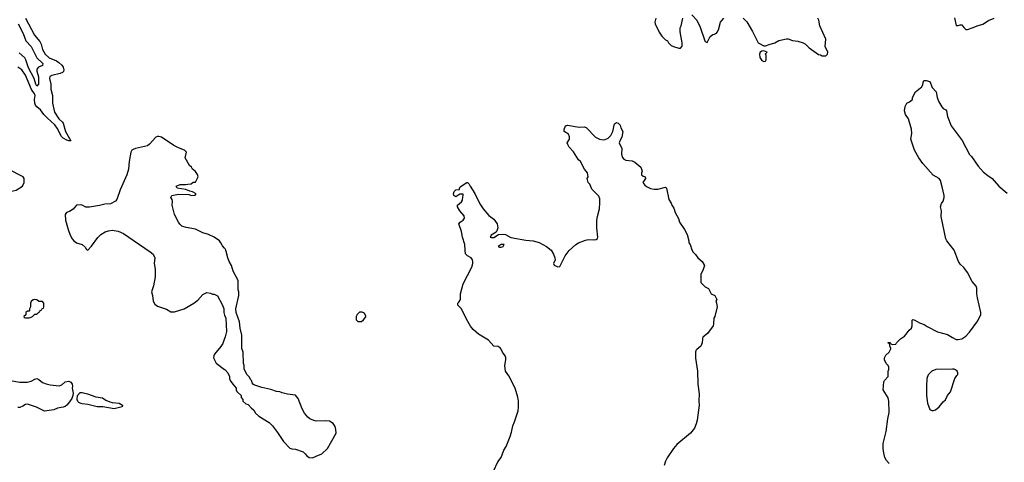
# Model space of a CAD drawing. Header units: inches. Extents: x 1934316 to 2140091, y 524953 to 667329.
# Tile 287 of 384: x 2057829 to 2068259, y 615002 to 619695. Entities that reach past the tile are written whole.
import ezdxf

# ---------------------------------------------------------------- set-up
doc = ezdxf.new("R2010")
doc.units = ezdxf.units.IN
doc.header["$MEASUREMENT"] = 0
doc.layers.add('C0651', color=7, linetype='Continuous')
doc.layers.add('C0661', color=7, linetype='Continuous')

msp = doc.modelspace()

# ---------------------------------------------------------------- linework, layer by layer
at = {"layer": 'C0651', "color": 5}
for points, elevation in [([(2057892, 619712), (2057985, 619530), (2058043, 619463), (2058056, 619436), (2058070, 619378), (2058099, 619330), (2058141, 619290), (2058218, 619258), (2058242, 619242), (2058274, 619214), (2058291, 619190), (2058297, 619163), (2058293, 619147), (2058283, 619136), (2058256, 619124), (2058170, 619105), (2058149, 619091), (2058146, 619070), (2058158, 619010), (2058157, 618957), (2058175, 618890), (2058177, 618810), (2058196, 618716), (2058245, 618645), (2058284, 618610), (2058290, 618599), (2058313, 618510), (2058371, 618409), (2058351, 618409), (2058330, 618416), (2058290, 618440), (2058270, 618458), (2058225, 618545), (2058200, 618580), (2058122, 618650), (2058083, 618690), (2058050, 618741), (2058010, 618772), (2057995, 618790), (2057988, 618810), (2057987, 618850), (2057993, 618890), (2057986, 618910), (2057955, 618955), (2057890, 619106), (2057850, 619165), (2057810, 619193)], 240), ([(2057812, 619652), (2057865, 619550), (2057895, 619470), (2057951, 619410), (2058012, 619290), (2058074, 619230), (2058071, 619210), (2058028, 619192), (2058010, 619170), (2058009, 619149), (2058029, 619090), (2058029, 619010), (2058010, 618990), (2057999, 619010), (2057982, 619070), (2057923, 619183), (2057895, 619270), (2057882, 619290), (2057825, 619345)], 220), ([(2060000, 617272), (2059977, 617297), (2059961, 617330), (2059944, 617350), (2059890, 617390), (2059830, 617417), (2059770, 617436), (2059690, 617475), (2059592, 617492), (2059547, 617507), (2059526, 617526), (2059510, 617549), (2059470, 617630), (2059443, 617730), (2059446, 617770), (2059443, 617790), (2059430, 617810), (2059441, 617830), (2059510, 617845), (2059620, 617840), (2059650, 617831), (2059687, 617833), (2059698, 617850), (2059658, 617870), (2059630, 617876), (2059590, 617893), (2059498, 617910), (2059486, 617930), (2059530, 617946), (2059590, 617946), (2059610, 617952), (2059647, 617953), (2059668, 617972), (2059690, 617974), (2059718, 618030), (2059714, 618054), (2059690, 618086), (2059658, 618110), (2059648, 618130), (2059629, 618149), (2059582, 618230), (2059597, 618290), (2059575, 618310), (2059510, 618335), (2059461, 618361), (2059330, 618449), (2059303, 618457), (2059290, 618457), (2059270, 618449), (2059203, 618377), (2059181, 618359), (2059054, 618330), (2059030, 618319), (2059018, 618310), (2059007, 618290), (2058988, 618192), (2058980, 618110), (2058965, 618050), (2058893, 617890), (2058857, 617790), (2058844, 617770), (2058790, 617742), (2058730, 617739), (2058676, 617724), (2058610, 617716), (2058570, 617706), (2058530, 617709), (2058490, 617729), (2058470, 617733), (2058431, 617729), (2058395, 617685), (2058358, 617662), (2058326, 617650), (2058311, 617630), (2058315, 617570), (2058341, 617470), (2058362, 617410), (2058384, 617370), (2058401, 617350), (2058430, 617331), (2058491, 617311), (2058523, 617283), (2058538, 617258), (2058550, 617251), (2058590, 617295), (2058655, 617385), (2058690, 617419), (2058734, 617446), (2058770, 617458), (2058810, 617465), (2058872, 617452), (2058930, 617427), (2059210, 617234), (2059241, 617210), (2059260, 617170), (2059253, 617110), (2059265, 617050), (2059264, 616970), (2059247, 616873), (2059226, 616810), (2059236, 616770), (2059242, 616710), (2059260, 616680), (2059290, 616658), (2059385, 616625), (2059430, 616598), (2059470, 616598), (2059570, 616631), (2059675, 616690), (2059717, 616723), (2059770, 616781), (2059810, 616803), (2059850, 616796), (2059870, 616785), (2059890, 616785), (2059926, 616766), (2059978, 616670), (2059991, 616631), (2059991, 616590), (2060000, 616564)], 260), ([(2060000, 616315), (2059979, 616261), (2059961, 616230), (2059892, 616150), (2059885, 616130), (2059882, 616110), (2059910, 616054), (2060000, 615986)], 260), ([(2057729, 615869), (2057830, 615853), (2057908, 615852), (2057950, 615862), (2057990, 615885), (2058010, 615890), (2058030, 615882), (2058070, 615850), (2058110, 615834), (2058150, 615824), (2058246, 615814), (2058275, 615825), (2058310, 615855), (2058350, 615863), (2058372, 615852), (2058386, 615830), (2058388, 615810), (2058384, 615790), (2058395, 615735), (2058393, 615710), (2058381, 615679), (2058357, 615643), (2058330, 615610), (2058310, 615594), (2058290, 615586), (2058230, 615577), (2058190, 615557), (2058090, 615544), (2058008, 615588), (2057910, 615619), (2057890, 615615), (2057863, 615597), (2057830, 615584), (2057810, 615582)], 240)]:
    msp.add_lwpolyline(points, dxfattribs=dict(at, elevation=elevation))
for points, elevation in [([(2057670, 618115), (2057662, 618110), (2057610, 618049), (2057532, 617990), (2057518, 617970), (2057522, 617942), (2057551, 617910), (2057578, 617890), (2057650, 617877), (2057758, 617882), (2057790, 617888), (2057858, 617930), (2057878, 617970), (2057878, 618010), (2057866, 618030), (2057706, 618110)], 260), ([(2057990, 616728), (2057970, 616726), (2057950, 616706), (2057942, 616690), (2057942, 616650), (2057934, 616630), (2057934, 616610), (2057930, 616606), (2057910, 616606), (2057894, 616590), (2057893, 616567), (2057874, 616550), (2057878, 616538), (2057890, 616534), (2057930, 616534), (2057950, 616542), (2057966, 616550), (2057990, 616574), (2058010, 616574), (2058030, 616594), (2058042, 616598), (2058047, 616613), (2058062, 616618), (2058067, 616633), (2058082, 616638), (2058086, 616650), (2058086, 616690), (2058070, 616706), (2058030, 616706), (2058010, 616726)], 260), ([(2058830, 615570), (2058711, 615591), (2058650, 615590), (2058550, 615615), (2058490, 615623), (2058470, 615630), (2058456, 615636), (2058446, 615646), (2058438, 615670), (2058440, 615710), (2058470, 615741), (2058490, 615744), (2058546, 615730), (2058637, 615697), (2058707, 615687), (2058743, 615663), (2058784, 615644), (2058810, 615637), (2058882, 615630), (2058918, 615610), (2058914, 615590)], 240)]:
    msp.add_lwpolyline(points, close=True, dxfattribs=dict(at, elevation=elevation))
at = {"layer": 'C0661', "color": 5}
for points, elevation in [([(2064948, 619748), (2065003, 619690), (2065037, 619617), (2065085, 619470), (2065090, 619462), (2065110, 619454), (2065142, 619518), (2065170, 619538), (2065190, 619541), (2065209, 619551), (2065218, 619562), (2065231, 619589), (2065253, 619670), (2065289, 619711)], 260), ([(2064567, 619710), (2064556, 619670), (2064561, 619650), (2064603, 619563), (2064630, 619522), (2064670, 619482), (2064692, 619470), (2064702, 619450), (2064730, 619422), (2064754, 619410), (2064810, 619394), (2064830, 619394), (2064847, 619413), (2064848, 619450), (2064826, 619566), (2064826, 619610), (2064835, 619630), (2064853, 619710)], 260), ([(2065492, 619710), (2065531, 619671), (2065591, 619570), (2065651, 619450), (2065710, 619418), (2065730, 619418), (2065767, 619433), (2065828, 619450), (2065870, 619474), (2065950, 619491), (2065970, 619491), (2066016, 619476), (2066070, 619468), (2066128, 619448), (2066154, 619434), (2066190, 619396), (2066290, 619325), (2066310, 619322), (2066330, 619312), (2066367, 619313), (2066386, 619330), (2066388, 619350), (2066362, 619410), (2066369, 619490), (2066304, 619630), (2066293, 619690), (2066284, 619710)], 260), ([(2067730, 619714), (2067750, 619634), (2067770, 619632), (2067790, 619642), (2067810, 619642), (2067830, 619612), (2067850, 619592), (2067870, 619592), (2067930, 619611), (2067970, 619631), (2068030, 619646), (2068090, 619687), (2068150, 619711)], 260), ([(2067038, 614990), (2067010, 615022), (2066994, 615054), (2066981, 615101), (2066975, 615150), (2066977, 615203), (2067006, 615330), (2067025, 615465), (2067039, 615530), (2067037, 615650), (2067030, 615686), (2066975, 615770), (2066983, 615857), (2066989, 615871), (2067028, 615912), (2067029, 615970), (2067035, 615985), (2067035, 616010), (2067028, 616030), (2067008, 616050), (2066988, 616090), (2066988, 616110), (2067003, 616137), (2067038, 616170), (2067056, 616204), (2067058, 616210), (2067048, 616228), (2067042, 616262), (2067030, 616266), (2067030, 616274), (2067050, 616274), (2067058, 616258), (2067073, 616253), (2067110, 616254), (2067118, 616270), (2067158, 616310), (2067200, 616340), (2067220, 616360), (2067250, 616402), (2067274, 616426), (2067282, 616450), (2067282, 616510), (2067290, 616516), (2067310, 616511), (2067361, 616481), (2067410, 616464), (2067442, 616442), (2067550, 616384), (2067657, 616357), (2067710, 616324), (2067750, 616306), (2067770, 616305), (2067810, 616312), (2067850, 616338), (2067890, 616381), (2067978, 616502), (2068009, 616570), (2068009, 616591), (2067975, 616745), (2067969, 616790), (2067969, 616850), (2067962, 616870), (2067920, 616920), (2067870, 617015), (2067830, 617069), (2067790, 617104), (2067773, 617130), (2067729, 617250), (2067650, 617350), (2067641, 617370), (2067589, 617610), (2067592, 617668), (2067584, 617710), (2067594, 617746), (2067610, 617771), (2067620, 617810), (2067620, 617830), (2067602, 617922), (2067582, 617990), (2067568, 618010), (2067506, 618046), (2067396, 618170), (2067353, 618230), (2067306, 618310), (2067268, 618430), (2067280, 618490), (2067274, 618534), (2067244, 618644), (2067213, 618690), (2067201, 618730), (2067210, 618774), (2067226, 618810), (2067256, 618824), (2067286, 618850), (2067288, 618870), (2067318, 618930), (2067370, 618974), (2067382, 618978), (2067396, 619004), (2067398, 619030), (2067406, 619050), (2067430, 619051), (2067470, 619038), (2067496, 618976), (2067536, 618930), (2067549, 618870), (2067565, 618825), (2067596, 618770), (2067610, 618755), (2067638, 618738), (2067647, 618727), (2067657, 618670), (2067696, 618570), (2067813, 618413), (2067890, 618267), (2067910, 618246), (2067981, 618141), (2068040, 618080), (2068083, 618043), (2068130, 618011), (2068201, 617930), (2068290, 617856)], 240), ([(2062849, 614910), (2062893, 615007), (2062930, 615052), (2062959, 615130), (2062981, 615170), (2063025, 615275), (2063039, 615321), (2063052, 615390), (2063070, 615430), (2063109, 615549), (2063113, 615590), (2063113, 615650), (2063107, 615693), (2063076, 615790), (2063010, 615919), (2062976, 615970), (2062968, 616030), (2062978, 616090), (2062977, 616110), (2062970, 616130), (2062943, 616170), (2062930, 616202), (2062917, 616217), (2062898, 616230), (2062850, 616235), (2062796, 616296), (2062690, 616361), (2062632, 616412), (2062605, 616445), (2062561, 616521), (2062510, 616629), (2062469, 616670), (2062469, 616690), (2062481, 616699), (2062497, 616730), (2062499, 616790), (2062527, 616893), (2062619, 617070), (2062629, 617110), (2062629, 617130), (2062624, 617150), (2062610, 617169), (2062572, 617192), (2062553, 617213), (2062546, 617250), (2062544, 617310), (2062519, 617390), (2062509, 617450), (2062479, 617530), (2062494, 617550), (2062525, 617570), (2062541, 617590), (2062537, 617617), (2062493, 617670), (2062468, 617712), (2062468, 617730), (2062510, 617765), (2062518, 617782), (2062522, 617818), (2062528, 617830), (2062526, 617846), (2062490, 617844), (2062450, 617818), (2062429, 617830), (2062425, 617850), (2062430, 617872), (2062449, 617891), (2062487, 617893), (2062487, 617907), (2062496, 617924), (2062566, 617970), (2062571, 617970), (2062590, 617951), (2062599, 617930), (2062650, 617851), (2062703, 617743), (2062737, 617690), (2062800, 617620), (2062850, 617581), (2062886, 617530), (2062895, 617490), (2062884, 617456), (2062876, 617444), (2062824, 617410), (2062821, 617399), (2062812, 617390), (2062826, 617386), (2062850, 617387), (2062902, 617418), (2062950, 617421), (2062976, 617416), (2063030, 617386), (2063190, 617359), (2063269, 617351), (2063330, 617333), (2063410, 617291), (2063458, 617250), (2063485, 617210), (2063498, 617170), (2063501, 617150), (2063482, 617110), (2063491, 617091), (2063530, 617076), (2063550, 617078), (2063606, 617190), (2063650, 617247), (2063721, 617310), (2063750, 617330), (2063822, 617358), (2063850, 617364), (2063910, 617361), (2063935, 617365), (2063950, 617374), (2063953, 617390), (2063943, 617490), (2063944, 617570), (2063949, 617610), (2063969, 617690), (2063973, 617753), (2063974, 617794), (2063963, 617823), (2063890, 617899), (2063867, 617950), (2063849, 617970), (2063841, 618010), (2063849, 618030), (2063844, 618070), (2063812, 618110), (2063769, 618190), (2063750, 618210), (2063694, 618294), (2063650, 618344), (2063634, 618370), (2063629, 618391), (2063653, 618427), (2063653, 618453), (2063643, 618483), (2063598, 618510), (2063598, 618530), (2063609, 618570), (2063630, 618575), (2063757, 618557), (2063810, 618558), (2063830, 618551), (2063929, 618449), (2063970, 618428), (2064010, 618420), (2064030, 618423), (2064061, 618439), (2064092, 618468), (2064112, 618508), (2064130, 618590), (2064150, 618605), (2064170, 618598), (2064190, 618578), (2064197, 618550), (2064217, 618510), (2064208, 618450), (2064185, 618410), (2064179, 618390), (2064208, 618330), (2064202, 618270), (2064215, 618235), (2064230, 618215), (2064250, 618207), (2064317, 618197), (2064345, 618185), (2064410, 618132), (2064421, 618090), (2064415, 618070), (2064416, 618050), (2064435, 618035), (2064455, 618030), (2064458, 618010), (2064428, 617970), (2064450, 617941), (2064470, 617925), (2064510, 617906), (2064550, 617899), (2064590, 617899), (2064670, 617918), (2064682, 617910), (2064705, 617790), (2064731, 617750), (2064738, 617730), (2064758, 617698), (2064771, 617650), (2064806, 617586), (2064818, 617550), (2064872, 617470), (2064898, 617418), (2064918, 617350), (2064918, 617330), (2064931, 617310), (2064950, 617254), (2064962, 617230), (2064986, 617206), (2065011, 617170), (2065058, 617130), (2065082, 617090), (2065070, 617046), (2065045, 616995), (2065045, 616910), (2065090, 616862), (2065124, 616844), (2065154, 616790), (2065191, 616771), (2065212, 616730), (2065202, 616710), (2065211, 616691), (2065218, 616650), (2065193, 616550), (2065183, 616530), (2065179, 616470), (2065173, 616450), (2065113, 616367), (2065067, 616330), (2065061, 616310), (2065058, 616270), (2065045, 616235), (2065000, 616200), (2064991, 616189), (2064986, 616170), (2064988, 616108), (2065008, 615970), (2065014, 615830), (2065027, 615727), (2065024, 615650), (2065028, 615608), (2065006, 615450), (2064996, 615410), (2064976, 615364), (2064934, 615310), (2064790, 615190), (2064754, 615150), (2064688, 615050), (2064670, 615015), (2064655, 614970)], 240), ([(2060000, 615986), (2060004, 615984), (2060032, 615950), (2060051, 615911), (2060051, 615890), (2060058, 615870), (2060085, 615830), (2060122, 615790), (2060122, 615770), (2060130, 615754), (2060174, 615710), (2060174, 615690), (2060194, 615670), (2060194, 615650), (2060224, 615624), (2060250, 615614), (2060280, 615580), (2060310, 615554), (2060325, 615525), (2060362, 615490), (2060470, 615426), (2060506, 615390), (2060560, 615320), (2060624, 615224), (2060690, 615152), (2060710, 615145), (2060750, 615142), (2060830, 615112), (2060854, 615094), (2060871, 615071), (2060895, 615055), (2060930, 615051), (2060970, 615067), (2061030, 615091), (2061089, 615150), (2061183, 615310), (2061179, 615350), (2061170, 615382), (2061150, 615414), (2061110, 615439), (2061070, 615443), (2060970, 615439), (2060944, 615444), (2060902, 615462), (2060881, 615481), (2060845, 615525), (2060821, 615570), (2060779, 615679), (2060750, 615713), (2060665, 615725), (2060610, 615739), (2060586, 615750), (2060550, 615754), (2060490, 615773), (2060394, 615794), (2060320, 615820), (2060307, 615827), (2060290, 615846), (2060286, 615870), (2060276, 615876), (2060258, 615910), (2060238, 615930), (2060208, 615990), (2060208, 616030), (2060198, 616050), (2060195, 616170), (2060182, 616210), (2060182, 616350), (2060165, 616425), (2060157, 616490), (2060121, 616590), (2060117, 616630), (2060149, 616770), (2060149, 616809), (2060142, 616830), (2060142, 616930), (2060089, 617030), (2060074, 617090), (2060049, 617130), (2060034, 617170), (2060014, 617250), (2060006, 617266), (2060000, 617272)], 260), ([(2060000, 616564), (2060011, 616531), (2060021, 616390), (2060007, 616333), (2060000, 616315)], 260)]:
    msp.add_lwpolyline(points, dxfattribs=dict(at, elevation=elevation))
for points, elevation in [([(2065710, 619366), (2065690, 619362), (2065672, 619350), (2065665, 619330), (2065670, 619294), (2065690, 619262), (2065710, 619252), (2065730, 619254), (2065735, 619270), (2065735, 619315), (2065728, 619332), (2065746, 619350)], 260), ([(2062930, 617313), (2062899, 617290), (2062910, 617282), (2062930, 617283), (2062949, 617290), (2062962, 617310)], 240), ([(2061430, 616595), (2061402, 616570), (2061392, 616550), (2061393, 616513), (2061410, 616494), (2061450, 616494), (2061470, 616512), (2061494, 616546), (2061495, 616555), (2061480, 616580), (2061470, 616588), (2061455, 616595)], 260), ([(2067709, 615989), (2067534, 615986), (2067491, 615969), (2067452, 615930), (2067438, 615890), (2067436, 615810), (2067436, 615710), (2067446, 615630), (2067470, 615562), (2067490, 615551), (2067510, 615551), (2067530, 615558), (2067570, 615591), (2067610, 615642), (2067635, 615665), (2067658, 615710), (2067688, 615750), (2067735, 615890), (2067756, 615924), (2067767, 615933), (2067768, 615950), (2067758, 615970), (2067743, 615983), (2067729, 615989)], 240)]:
    msp.add_lwpolyline(points, close=True, dxfattribs=dict(at, elevation=elevation))

doc.saveas('drawing.dxf')
